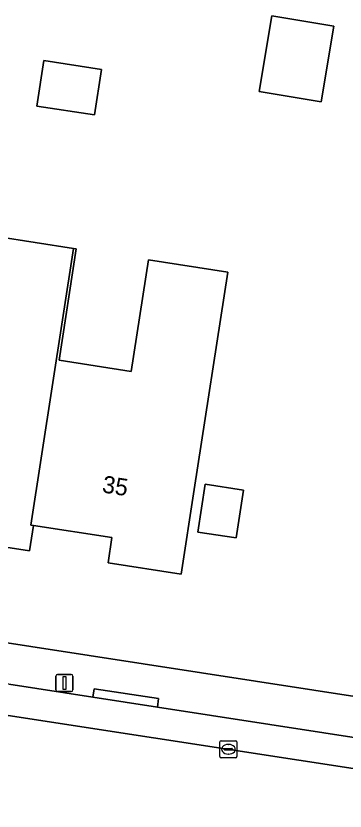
# Model space of a CAD drawing. Extents: x 161483 to 162250, y 379484 to 380833.
# Drawn here: x 161888.07 to 161907.33, y 380633.27 to 380679.76 of the extents above; entities that cross this region are included whole.
import ezdxf

# ---------------------------------------------------------------- set-up
doc = ezdxf.new("R2010")
doc.units = 0
for name, color, linetype in [('IMGEO_Erf', 7, 'Continuous'), ('IMGEO_Kolk', 7, 'Continuous'), ('IMGEO_Lichtmast', 7, 'Continuous'), ('IMGEO_Pand', 7, 'Continuous'), ('IMGEO_Pand_nummerreeks', 7, 'Continuous'), ('IMGEO_Parkeervlak_open', 7, 'Continuous'), ('IMGEO_Rijbaan_lokaal_open', 7, 'Continuous'), ('IMGEO_Voetpad_open', 7, 'Continuous')]:
    doc.layers.add(name, color=color, linetype=linetype)

msp = doc.modelspace()

# ---------------------------------------------------------------- linework, layer by layer
at = {"layer": 'IMGEO_Erf'}
for points in [[(161906.668, 380679.16), (161905.934, 380674.737), (161902.314, 380675.338), (161903.048, 380679.761)], [(161889.704, 380677.146), (161893.087, 380676.624), (161892.678, 380673.971), (161889.294, 380674.493)], [(161899.155, 380652.381), (161901.387, 380652.037), (161900.956, 380649.238), (161898.725, 380649.582)]]:
    msp.add_lwpolyline(points, close=True, dxfattribs=at)
for points in [[(161886.928, 380666.864), (161891.444, 380666.167), (161891.6, 380666.143), (161890.594, 380659.624), (161894.821, 380658.972), (161895.827, 380665.491), (161900.47, 380664.775), (161898.511, 380652.062), (161897.75, 380647.12), (161893.463, 380647.779), (161893.692, 380649.261), (161889.099, 380649.968), (161888.871, 380648.486), (161884.566, 380649.149)], [(161797.167, 380657.035), (161908.673, 380639.841), (161916.207, 380638.698), (161924.835, 380637.387), (161925.546, 380637.356)]]:
    msp.add_lwpolyline(points, dxfattribs=at)
at = {"layer": 'IMGEO_Kolk'}
for p, q in [((161900.079, 380637.381), (161900.931, 380637.381)), ((161900.004, 380636.455), (161900.004, 380637.307)), ((161900.306, 380636.924), (161900.704, 380636.924)), ((161900.492, 380637.161), (161900.517, 380637.161)), ((161901.005, 380637.307), (161901.005, 380636.455)), ((161900.263, 380636.875), (161900.263, 380636.887)), ((161900.701, 380636.838), (161900.303, 380636.838)), ((161900.515, 380636.601), (161900.49, 380636.601)), ((161900.747, 380636.887), (161900.747, 380636.875)), ((161900.931, 380636.381), (161900.079, 380636.381))]:
    msp.add_line(p, q, dxfattribs=at)
for points in [[(161900.079, 380637.381), (161900.931, 380637.381)], [(161900.004, 380636.455), (161900.004, 380637.307)], [(161901.005, 380637.307), (161901.005, 380636.455)], [(161900.931, 380636.381), (161900.079, 380636.381)]]:
    msp.add_lwpolyline(points, dxfattribs=at)
for centre, radius, start, end in [((161900.081, 380637.305), 0.0765, 91.552, 178.448), ((161900.081, 380637.305), 0.0765, 91.552, 178.448), ((161900.929, 380637.305), 0.0765, 1.552, 88.448), ((161900.929, 380637.305), 0.0765, 1.552, 88.448), ((161900.303, 380636.884), 0.0403, 85.8775, 175.7526), ((161900.708, 380636.886), 0.0386, 1.7309, 96.639), ((161900.081, 380636.457), 0.0765, 181.552, 268.448), ((161900.081, 380636.457), 0.0765, 181.552, 268.448), ((161900.3, 380636.874), 0.0366, 178.938, 274.7102), ((161900.704, 380636.881), 0.043, 264.8664, 352.4533), ((161900.929, 380636.457), 0.0765, 271.552, 358.448), ((161900.929, 380636.457), 0.0765, 271.552, 358.448)]:
    msp.add_arc(centre, radius, start, end, dxfattribs=at)
for centre, major_axis, ratio, start_param, end_param in [((161900.491, 380636.881), (-0.387, 0.002), 0.722429, 4.712389, 7.853982), ((161900.516, 380636.881), (-0.39, 0.002), 0.717154, 1.570796, 4.712389)]:
    msp.add_ellipse(centre, major_axis=major_axis, ratio=ratio, start_param=start_param, end_param=end_param, dxfattribs=at)
at = {"layer": 'IMGEO_Lichtmast'}
for p, q in [((161890.414, 380640.353), (161890.414, 380641.153)), ((161890.414, 380641.153), (161890.414, 380640.353)), ((161890.514, 380641.253), (161891.304, 380641.253)), ((161891.304, 380641.253), (161890.514, 380641.253)), ((161891.404, 380641.153), (161891.404, 380640.353)), ((161891.404, 380640.353), (161891.404, 380641.153)), ((161891.304, 380640.253), (161890.514, 380640.253)), ((161890.514, 380640.253), (161891.304, 380640.253))]:
    msp.add_line(p, q, dxfattribs=at)
msp.add_lwpolyline([(161890.834, 380641.128), (161890.984, 380641.128), (161890.984, 380640.378), (161890.834, 380640.378), (161890.834, 380641.128)], dxfattribs=at)
for centre, start, end in [((161890.514, 380641.153), 90, 180), ((161890.514, 380641.153), 90, 180), ((161891.304, 380641.153), 0, 90), ((161891.304, 380641.153), 360, 90), ((161890.514, 380640.353), 180, 270), ((161890.514, 380640.353), 180, 270), ((161891.304, 380640.353), 270, 0), ((161891.304, 380640.353), 270, 0)]:
    msp.add_arc(centre, 0.1, start, end, dxfattribs=at)
at = {"layer": 'IMGEO_Pand'}
for points in [[(161906.668, 380679.16), (161903.048, 380679.761), (161902.314, 380675.338), (161905.934, 380674.737)], [(161893.087, 380676.624), (161889.704, 380677.146), (161889.294, 380674.493), (161892.678, 380673.971)], [(161882.534, 380667.542), (161880.035, 380651.363), (161880.192, 380651.339), (161884.794, 380650.631), (161884.566, 380649.149), (161888.871, 380648.486), (161889.099, 380649.968), (161888.943, 380649.992), (161891.444, 380666.167), (161886.928, 380666.864), (161885.922, 380660.345), (161881.685, 380660.999), (161882.691, 380667.518)], [(161891.444, 380666.167), (161888.943, 380649.992), (161889.099, 380649.968), (161893.692, 380649.261), (161893.463, 380647.779), (161897.75, 380647.12), (161898.511, 380652.062), (161900.47, 380664.775), (161895.827, 380665.491), (161894.821, 380658.972), (161890.594, 380659.624), (161891.6, 380666.143)], [(161900.956, 380649.238), (161901.387, 380652.037), (161899.155, 380652.381), (161898.725, 380649.582)]]:
    msp.add_lwpolyline(points, close=True, dxfattribs=at)
at = {"layer": 'IMGEO_Parkeervlak_open'}
for points in [[(161918.986, 380635.854), (161896.349, 380639.345), (161892.581, 380639.926), (161887.663, 380640.685), (161883.909, 380641.264), (161878.553, 380642.09), (161874.831, 380642.664), (161869.575, 380643.474), (161865.816, 380644.054), (161855.606, 380645.629), (161851.871, 380646.205), (161846.947, 380646.964), (161843.17, 380647.547), (161837.894, 380648.36), (161834.174, 380648.934), (161828.937, 380649.734), (161825.202, 380650.315), (161802.414, 380653.775)], [(161799.277, 380652.426), (161896.119, 380637.555), (161921.635, 380633.64)]]:
    msp.add_lwpolyline(points, dxfattribs=at)
at = {"layer": 'IMGEO_Rijbaan_lokaal_open'}
msp.add_lwpolyline([(161923.89, 380633.266), (161921.92, 380633.58), (161921.635, 380633.64), (161896.119, 380637.555), (161799.277, 380652.426), (161799.176, 380652.442), (161798.35, 380652.6), (161796.411, 380652.873)], dxfattribs=at)
at = {"layer": 'IMGEO_Voetpad_open'}
for points in [[(161925.546, 380637.356), (161924.835, 380637.387), (161916.207, 380638.698), (161908.673, 380639.841), (161797.167, 380657.035)], [(161887.663, 380640.685), (161892.581, 380639.926), (161892.653, 380640.407), (161896.423, 380639.84), (161896.349, 380639.345), (161918.986, 380635.854)]]:
    msp.add_lwpolyline(points, dxfattribs=at)
msp.add_lwpolyline([(161896.349, 380639.345), (161896.423, 380639.84), (161892.653, 380640.407), (161892.581, 380639.926)], close=True, dxfattribs=at)

# ---------------------------------------------------------------- texts
at = {"layer": 'IMGEO_Pand_nummerreeks'}
msp.add_text('35', height=1, rotation=351.249, dxfattribs=at).set_placement((161893.079, 380651.905))

doc.saveas('drawing.dxf')
